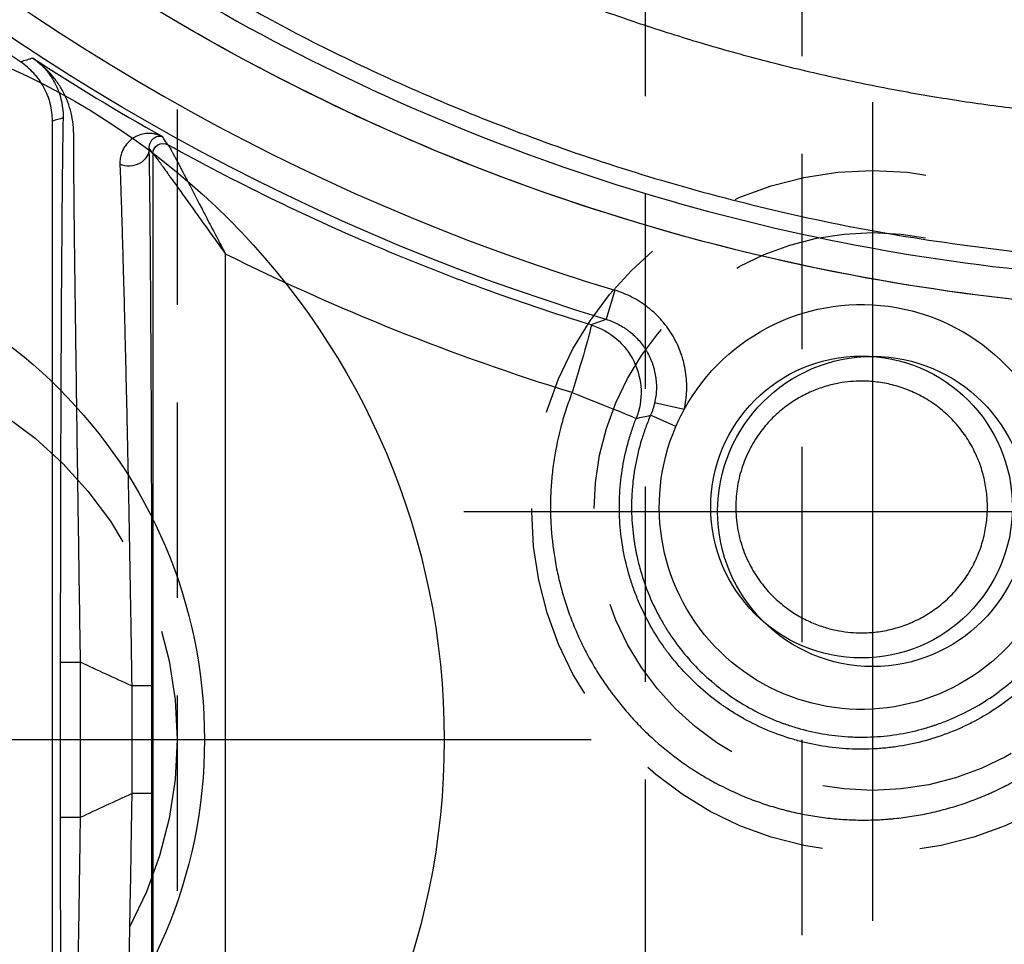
# Model space of a CAD drawing. Extents: x 2651 to 7771, y -1163 to 1075.
# Tile 352 of 490: x 5248 to 5260, y 285 to 297. Entities that reach past the tile are written whole.
import ezdxf

# ---------------------------------------------------------------- set-up
doc = ezdxf.new("R2010")
doc.units = 0
doc.header["$LTSCALE"] = 10
doc.linetypes.add('CENTER', pattern=[2, 1.25, -0.25, 0.25, -0.25])
doc.linetypes.add('HIDDEN', pattern=[0.375, 0.25, -0.125])
doc.layers.get('0').update_dxf_attribs({"linetype": 'CONTINUOUS'})
doc.layers.get('Defpoints').update_dxf_attribs({"linetype": 'CONTINUOUS'})
for name, color, linetype in [('1', 7, 'CONTINUOUS'), ('15', 7, 'CONTINUOUS'), ('97', 7, 'CONTINUOUS'), ('CEN', 1, 'CENTER'), ('COOL', 150, 'HIDDEN'), ('DIM', 3, 'CONTINUOUS'), ('HIDDEN', 6, 'HIDDEN'), ('LAYER_094', 7, 'CONTINUOUS'), ('PART', 7, 'CONTINUOUS'), ('WARNINGS', 7, 'CONTINUOUS')]:
    doc.layers.add(name, color=color, linetype=linetype)
doc.styles.get("Standard").update_dxf_attribs({"font": 'romans.shx'})
doc.dimstyles.new('MM& INCH5', dxfattribs={"dimtxt": 5, "dimasz": 2.5, "dimexe": 1, "dimexo": 0.5, "dimtad": 0, "dimrnd": 1.38778e-17, "dimzin": 9, "dimdsep": 46, "dimtxsty": 'Standard', "dimblk": 'CLOSED', "dimcen": 0, "dimclrd": 3, "dimclre": 3, "dimclrt": 3, "dimazin": 2, "dimtfac": 0.75, "dimtofl": 0, "dimtmove": 0, "dimatfit": 3, "dimfxl": 0, "dimtolj": 1, "dimarcsym": 0})

# ---------------------------------------------------------------- blocks, each defined once
blk = doc.blocks.new('DFSF')
at = {"layer": '1', "color": 7, "linetype": 'Continuous'}
blk.add_line((1247.177, 511.076), (1247.177, 526.911), dxfattribs=at)
at = {"layer": '1', "color": 252, "linetype": 'Continuous'}
for p, q in [((1248.464, 526.496), (1248.464, 511.492)), ((1249.394, 512.778), (1249.394, 525.21)), ((1254.38, 524.747), (1254.268, 524.375)), ((1255.269, 523.221), (1254.89, 523.307)), ((1255.163, 523.005), (1254.838, 523.146)), ((1247.278, 519.986), (1247.278, 518.002)), ((1247.278, 519.986), (1247.537, 519.986)), ((1247.537, 518.002), (1247.537, 519.986)), ((1248.193, 519.684), (1248.193, 518.304)), ((1248.452, 519.684), (1248.193, 519.684)), ((1248.452, 518.304), (1248.452, 519.684)), ((1248.452, 518.304), (1248.193, 518.304)), ((1247.278, 518.002), (1247.537, 518.002))]:
    blk.add_line(p, q, dxfattribs=at)
at = {"layer": '1', "color": 7, "linetype": 'Continuous'}
blk.add_circle((1257.54, 521.973), 1.932, dxfattribs=at)
at = {"layer": '1', "color": 252, "linetype": 'Continuous'}
for radius, start, end in [(27.914, 201.8464, 253.2169), (26.615, 239.4794, 263.8121), (28.371, 236.8489, 240.7711)]:
    blk.add_arc((1262.44, 551.472), radius, start, end, dxfattribs=at)
at = {"layer": '1', "color": 252, "linetype": 'Continuous', "extrusion": (0, 0, -1)}
for centre, radius, start, end in [((-1262.44, 551.472), 28.303, 286.7831, 338.1536), ((-1262.44, 551.472), 27.004, 276.1879, 300.5206), ((-1262.44, 551.472), 34.835, 294.1416, 295.3291), ((-1262.44, 486.516), 34.835, 64.6709, 65.8584)]:
    blk.add_arc(centre, radius, start, end, dxfattribs=at)
at = {"layer": '1', "color": 7, "linetype": 'Continuous', "extrusion": (0, 0, -1)}
for centre, radius, start, end in [((-1262.44, 551.472), 28.499, 303.3599, 336.8536), ((-1257.54, 521.973), 2.591, 28.783, 171.0316), ((-1257.54, 521.973), 2.591, 23.4621, 28.783), ((-1257.54, 521.973), 2.591, 176.2471, 23.4621)]:
    blk.add_arc(centre, radius, start, end, dxfattribs=at)
at = {"layer": '1', "color": 110, "linetype": 'Continuous', "extrusion": (0, 0, -1)}
blk.add_arc((-1262.44, 551.472), 27.004, 276.1879, 305.3704, dxfattribs=at)
at = {"layer": '1', "color": 252, "linetype": 'Continuous', "extrusion": (0, 0, -1)}
for centre, major_axis, ratio, start_param, end_param in [((1226.737, 551.487), (45.764, -0.01), 0.600117, 1.104326, 1.107656), ((1248.593, 526.496), (-0.107, -0.073), 0.99988, 0.597706, 2.674603), ((1248.594, 526.495), (-0.076, -0.105), 0.998393, 0.942086, 3.018091), ((1248.158, 526.565), (0.259, 0.004), 0.884561, 0.01871, 2.055694), ((1348.82, 551.09), (108.524, -0.556), 0.603313, 2.748044, 2.749179), ((1262.458, 551.472), (29.332, 0), 1, 1.869288, 2.032389), ((1253.809, 523.437), (-0.267, -0.867), 0.02502, 3.148576, 4.704691), ((1253.809, 523.437), (-0.308, 0.853), 0.999933, 0.64524, 2.290912), ((1253.809, 523.437), (-0.844, 0.331), 0.009559, 1.595169, 3.132866)]:
    blk.add_ellipse(centre, major_axis=major_axis, ratio=ratio, start_param=start_param, end_param=end_param, dxfattribs=at)
at = {"layer": '1', "color": 252, "linetype": 'Continuous'}
blk.add_rational_spline([(1259.838, 527.033), (1256.569, 527.388), (1253.435, 528.384), (1250.561, 529.98)], [1, 0.986804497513, 0.986804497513, 1], degree=3, dxfattribs=at)
for points, knots in [([(1249.15, 528.67), (1249.488, 528.478), (1250.182, 528.085), (1251.284, 527.542), (1252.466, 527.024), (1253.731, 526.543), (1255.08, 526.11), (1256.512, 525.738), (1258.023, 525.429), (1259.064, 525.297), (1259.595, 525.23)], [0, 0, 0, 0, 0.105146, 0.215965, 0.332456, 0.454619, 0.582455, 0.715964, 0.855145, 1, 1, 1, 1]), ([(1247.313, 526.952), (1247.312, 526.912), (1247.311, 526.849), (1247.31, 526.783), (1247.309, 526.738), (1247.309, 526.715), (1247.307, 526.598), (1247.306, 526.499), (1247.304, 526.291), (1247.302, 526.182), (1247.3, 525.953), (1247.298, 525.715), (1247.296, 525.457), (1247.295, 525.29), (1247.294, 525.24), (1247.294, 525.189), (1247.294, 525.154), (1247.293, 525.137), (1247.293, 525.051), (1247.292, 524.981), (1247.291, 524.769), (1247.29, 524.625), (1247.288, 524.331), (1247.287, 524.032), (1247.285, 523.565), (1247.283, 523.243), (1247.283, 522.998), (1247.282, 522.894), (1247.282, 522.79), (1247.282, 522.748), (1247.282, 522.727), (1247.282, 522.664), (1247.281, 522.454), (1247.28, 522.074), (1247.279, 521.56), (1247.278, 521.041), (1247.278, 520.517), (1247.278, 520.163), (1247.278, 519.986)], [0, 0, 0, 0, 0.03125, 0.046875, 0.046875, 0.0625, 0.0625, 0.125, 0.125, 0.1875, 0.1875, 0.25, 0.3125, 0.3125, 0.328125, 0.335937, 0.335937, 0.34375, 0.34375, 0.375, 0.375, 0.4375, 0.4375, 0.5, 0.5625, 0.625, 0.625, 0.65625, 0.664062, 0.664062, 0.671875, 0.671875, 0.6875, 0.75, 0.8125, 0.875, 0.9375, 1, 1, 1, 1]), ([(1248.452, 519.684), (1248.452, 519.858), (1248.452, 520.033), (1248.451, 520.294), (1248.451, 520.403), (1248.451, 520.511), (1248.451, 520.555), (1248.451, 520.576), (1248.451, 520.641), (1248.451, 520.858), (1248.45, 521.243), (1248.449, 521.749), (1248.448, 522.245), (1248.447, 522.57), (1248.446, 522.812), (1248.446, 522.932), (1248.445, 523.052), (1248.445, 523.111), (1248.445, 523.131), (1248.445, 523.17), (1248.444, 523.348), (1248.443, 523.675), (1248.44, 524.119), (1248.438, 524.402), (1248.437, 524.679), (1248.436, 524.815), (1248.434, 524.979), (1248.434, 525.012), (1248.434, 525.077), (1248.433, 525.11), (1248.433, 525.206), (1248.432, 525.268), (1248.431, 525.453), (1248.428, 525.689), (1248.426, 525.906), (1248.424, 526.112), (1248.422, 526.21), (1248.42, 526.396), (1248.418, 526.483), (1248.417, 526.565)], [0, 0, 0, 0, 0.0625, 0.0625, 0.09375, 0.101562, 0.101562, 0.109375, 0.109375, 0.125, 0.1875, 0.25, 0.3125, 0.375, 0.375, 0.40625, 0.421875, 0.421875, 0.429688, 0.429688, 0.4375, 0.5, 0.5625, 0.625, 0.625, 0.6875, 0.6875, 0.703125, 0.703125, 0.71875, 0.71875, 0.75, 0.75, 0.8125, 0.875, 0.875, 0.9375, 0.9375, 1, 1, 1, 1]), ([(1255.269, 523.221), (1255.278, 523.26), (1255.285, 523.3), (1255.293, 523.36), (1255.295, 523.38), (1255.298, 523.411), (1255.298, 523.421), (1255.299, 523.441), (1255.302, 523.492), (1255.301, 523.583), (1255.288, 523.704), (1255.272, 523.783), (1255.26, 523.832), (1255.257, 523.842), (1255.251, 523.862), (1255.243, 523.891), (1255.221, 523.959), (1255.183, 524.052), (1255.145, 524.124), (1255.115, 524.176), (1255.099, 524.202), (1255.082, 524.228), (1255.071, 524.245), (1255.065, 524.253), (1255.035, 524.294), (1254.985, 524.358), (1254.901, 524.445), (1254.84, 524.498), (1254.8, 524.53), (1254.792, 524.536), (1254.776, 524.548), (1254.768, 524.554), (1254.743, 524.572), (1254.692, 524.607), (1254.605, 524.657), (1254.495, 524.708), (1254.419, 524.735), (1254.38, 524.747)], [0, 0, 0, 0, 0.0625, 0.0625, 0.09375, 0.09375, 0.109375, 0.109375, 0.125, 0.1875, 0.25, 0.3125, 0.3125, 0.328125, 0.328125, 0.34375, 0.375, 0.4375, 0.5, 0.5, 0.53125, 0.546875, 0.546875, 0.5625, 0.5625, 0.625, 0.6875, 0.75, 0.75, 0.765625, 0.765625, 0.78125, 0.78125, 0.8125, 0.875, 0.9375, 1, 1, 1, 1]), ([(1253.832, 523.437), (1253.805, 523.367), (1253.755, 523.228), (1253.712, 523.086), (1253.655, 522.873), (1253.625, 522.729), (1253.591, 522.511), (1253.573, 522.365), (1253.562, 522.217), (1253.558, 522.124), (1253.558, 522.105), (1253.557, 522.068), (1253.555, 522.012), (1253.555, 521.883), (1253.56, 521.772), (1253.575, 521.552), (1253.593, 521.406), (1253.632, 521.189), (1253.663, 521.044), (1253.701, 520.901), (1253.727, 520.812), (1253.733, 520.794), (1253.744, 520.759), (1253.761, 520.706), (1253.803, 520.583), (1253.87, 520.411), (1253.962, 520.21), (1254.064, 520.015), (1254.177, 519.825), (1254.26, 519.702), (1254.314, 519.627), (1254.325, 519.612), (1254.347, 519.582), (1254.358, 519.567), (1254.392, 519.522), (1254.461, 519.435), (1254.58, 519.294), (1254.732, 519.134), (1254.946, 518.932), (1255.119, 518.794), (1255.255, 518.697), (1255.27, 518.686), (1255.301, 518.665), (1255.316, 518.655), (1255.362, 518.624), (1255.456, 518.563), (1255.551, 518.506), (1255.744, 518.399), (1255.877, 518.335), (1256.08, 518.249), (1256.217, 518.196), (1256.358, 518.15), (1256.464, 518.119), (1256.5, 518.109), (1256.554, 518.095), (1256.572, 518.09), (1256.608, 518.081), (1256.699, 518.059), (1256.861, 518.025), (1257.08, 517.993), (1257.299, 517.972), (1257.52, 517.964), (1257.667, 517.966), (1257.778, 517.971), (1257.816, 517.973), (1257.871, 517.977), (1257.89, 517.979), (1257.927, 517.982), (1258.019, 517.991), (1258.185, 518.012), (1258.402, 518.052), (1258.544, 518.087), (1258.757, 518.145), (1258.897, 518.191), (1259.069, 518.259), (1259.103, 518.273), (1259.155, 518.295), (1259.172, 518.302), (1259.206, 518.318), (1259.291, 518.356), (1259.44, 518.43), (1259.632, 518.538), (1259.756, 518.618), (1259.878, 518.7), (1259.997, 518.786), (1260.112, 518.879), (1260.196, 518.951), (1260.238, 518.988), (1260.279, 519.026), (1260.306, 519.051), (1260.32, 519.064), (1260.387, 519.128), (1260.543, 519.286), (1260.685, 519.455), (1260.817, 519.632), (1260.902, 519.752), (1260.98, 519.877), (1261.036, 519.973), (1261.064, 520.021), (1261.09, 520.07), (1261.108, 520.103), (1261.117, 520.119), (1261.159, 520.202), (1261.191, 520.269), (1261.252, 520.404), (1261.308, 520.54), (1261.381, 520.748), (1261.443, 520.96), (1261.476, 521.104), (1261.506, 521.248), (1261.519, 521.321), (1261.532, 521.414), (1261.535, 521.432), (1261.539, 521.469), (1261.546, 521.524), (1261.56, 521.654), (1261.571, 521.839), (1261.572, 521.988), (1261.57, 522.063)], [0, 0, 0, 0, 0.015625, 0.03125, 0.03125, 0.0625, 0.0625, 0.078125, 0.09375, 0.09375, 0.097656, 0.097656, 0.101563, 0.109375, 0.125, 0.125, 0.15625, 0.15625, 0.171875, 0.1875, 0.1875, 0.191406, 0.191406, 0.195313, 0.203125, 0.21875, 0.234375, 0.25, 0.265625, 0.28125, 0.28125, 0.285156, 0.285156, 0.289063, 0.289063, 0.296875, 0.3125, 0.328125, 0.34375, 0.375, 0.375, 0.378906, 0.378906, 0.382813, 0.382813, 0.390625, 0.40625, 0.40625, 0.4375, 0.4375, 0.453125, 0.46875, 0.46875, 0.476563, 0.476563, 0.480469, 0.480469, 0.484375, 0.5, 0.515625, 0.53125, 0.546875, 0.5625, 0.5625, 0.570313, 0.570313, 0.574219, 0.574219, 0.578125, 0.59375, 0.609375, 0.625, 0.625, 0.65625, 0.65625, 0.664062, 0.664062, 0.667969, 0.667969, 0.671875, 0.6875, 0.703125, 0.71875, 0.71875, 0.734375, 0.75, 0.75, 0.757812, 0.761719, 0.761719, 0.765625, 0.765625, 0.78125, 0.8125, 0.8125, 0.828125, 0.84375, 0.84375, 0.851562, 0.855469, 0.855469, 0.859375, 0.859375, 0.875, 0.875, 0.890625, 0.90625, 0.921875, 0.9375, 0.9375, 0.953125, 0.953125, 0.957031, 0.957031, 0.960938, 0.96875, 0.984375, 1, 1, 1, 1]), ([(1248.417, 511.423), (1248.418, 511.464), (1248.419, 511.527), (1248.42, 511.595), (1248.42, 511.629), (1248.42, 511.64), (1248.421, 511.663), (1248.422, 511.768), (1248.424, 511.879), (1248.426, 512.087), (1248.428, 512.305), (1248.432, 512.659), (1248.434, 512.914), (1248.435, 513.079), (1248.435, 513.129), (1248.436, 513.18), (1248.436, 513.214), (1248.436, 513.231), (1248.437, 513.316), (1248.437, 513.385), (1248.439, 513.593), (1248.439, 513.736), (1248.441, 514.025), (1248.443, 514.321), (1248.445, 514.78), (1248.446, 515.097), (1248.447, 515.339), (1248.447, 515.441), (1248.447, 515.543), (1248.448, 515.585), (1248.448, 515.605), (1248.448, 515.667), (1248.448, 515.874), (1248.449, 516.249), (1248.45, 516.754), (1248.451, 517.265), (1248.451, 517.781), (1248.452, 518.129), (1248.452, 518.304)], [0, 0, 0, 0, 0.03125, 0.046875, 0.046875, 0.054688, 0.054688, 0.0625, 0.125, 0.125, 0.1875, 0.25, 0.3125, 0.3125, 0.328125, 0.335938, 0.335938, 0.34375, 0.34375, 0.375, 0.375, 0.4375, 0.4375, 0.5, 0.5625, 0.625, 0.625, 0.65625, 0.664062, 0.664062, 0.671875, 0.671875, 0.6875, 0.75, 0.8125, 0.875, 0.9375, 1, 1, 1, 1]), ([(1247.278, 518.002), (1247.278, 517.825), (1247.278, 517.471), (1247.278, 517.118), (1247.278, 516.92), (1247.278, 516.898), (1247.278, 516.854), (1247.278, 516.788), (1247.279, 516.635), (1247.279, 516.505), (1247.279, 516.246), (1247.28, 515.903), (1247.281, 515.399), (1247.282, 515.069), (1247.283, 514.742), (1247.284, 514.58), (1247.285, 514.4), (1247.285, 514.381), (1247.285, 514.341), (1247.285, 514.281), (1247.286, 514.143), (1247.287, 514.027), (1247.288, 513.796), (1247.289, 513.496), (1247.291, 513.209), (1247.293, 512.928), (1247.294, 512.792), (1247.295, 512.592), (1247.296, 512.526), (1247.297, 512.429), (1247.297, 512.397), (1247.297, 512.333), (1247.299, 512.176), (1247.301, 511.908), (1247.304, 511.691), (1247.306, 511.484), (1247.308, 511.386), (1247.31, 511.202), (1247.311, 511.116), (1247.313, 511.035)], [0, 0, 0, 0, 0.0625, 0.125, 0.125, 0.132812, 0.132812, 0.140625, 0.15625, 0.1875, 0.1875, 0.25, 0.3125, 0.375, 0.375, 0.4375, 0.4375, 0.445312, 0.445312, 0.453125, 0.46875, 0.5, 0.5, 0.5625, 0.625, 0.625, 0.6875, 0.6875, 0.71875, 0.71875, 0.734375, 0.734375, 0.75, 0.8125, 0.875, 0.875, 0.9375, 0.9375, 1, 1, 1, 1])]:
    blk.add_open_spline(points, degree=3, knots=knots, dxfattribs=at)
for points in [[(1246.925, 527.719), (1246.873, 527.702), (1246.821, 527.685), (1246.768, 527.669)], [(1248.656, 526.609), (1248.633, 526.644), (1248.61, 526.678), (1248.586, 526.713)], [(1254.268, 524.375), (1254.203, 524.351), (1254.139, 524.327), (1254.075, 524.303)], [(1254.653, 523.106), (1254.714, 523.12), (1254.775, 523.133), (1254.838, 523.146)]]:
    blk.add_open_spline(points, degree=3, dxfattribs=at)
at = {"layer": '1', "color": 7, "linetype": 'Continuous'}
for points, knots in [([(1247.177, 526.911), (1247.177, 526.949), (1247.172, 527.024), (1247.158, 527.097), (1247.145, 527.151), (1247.139, 527.169), (1247.131, 527.196), (1247.128, 527.205), (1247.122, 527.222), (1247.105, 527.267), (1247.07, 527.343), (1247.031, 527.406), (1247.004, 527.444), (1246.998, 527.452), (1246.987, 527.466), (1246.981, 527.474), (1246.963, 527.496), (1246.951, 527.51), (1246.913, 527.551), (1246.86, 527.603), (1246.8, 527.648), (1246.768, 527.669)], [0, 0, 0, 0, 0.125, 0.25, 0.25, 0.3125, 0.3125, 0.34375, 0.34375, 0.375, 0.5, 0.625, 0.625, 0.65625, 0.65625, 0.6875, 0.6875, 0.75, 0.75, 0.875, 1, 1, 1, 1]), ([(1246.924, 527.72), (1246.927, 527.717), (1246.931, 527.714), (1246.935, 527.712), (1246.939, 527.709), (1246.95, 527.701), (1246.974, 527.683), (1246.994, 527.666), (1247.034, 527.631), (1247.059, 527.607), (1247.088, 527.574), (1247.094, 527.567), (1247.106, 527.554), (1247.122, 527.533), (1247.138, 527.512), (1247.169, 527.468), (1247.207, 527.406), (1247.238, 527.339), (1247.265, 527.269), (1247.277, 527.232), (1247.295, 527.157), (1247.303, 527.118), (1247.312, 527.037), (1247.314, 526.995), (1247.313, 526.952)], [0, 0, 0, 0, 0.007813, 0.007813, 0.015625, 0.03125, 0.0625, 0.125, 0.125, 0.25, 0.25, 0.28125, 0.28125, 0.3125, 0.375, 0.375, 0.5, 0.625, 0.625, 0.75, 0.75, 0.875, 0.875, 1, 1, 1, 1]), ([(1247.449, 526.749), (1247.449, 526.803), (1247.445, 526.855), (1247.43, 526.956), (1247.42, 527.005), (1247.394, 527.099), (1247.378, 527.145), (1247.341, 527.233), (1247.32, 527.276), (1247.274, 527.358), (1247.248, 527.397), (1247.207, 527.453), (1247.186, 527.48), (1247.163, 527.506), (1247.148, 527.524), (1247.14, 527.532), (1247.101, 527.574), (1247.068, 527.606), (1247.016, 527.651), (1246.99, 527.672), (1246.958, 527.696), (1246.941, 527.707), (1246.934, 527.713), (1246.925, 527.719)], [0, 0, 0, 0, 0.125, 0.125, 0.25, 0.25, 0.375, 0.375, 0.5, 0.5, 0.625, 0.625, 0.6875, 0.71875, 0.71875, 0.75, 0.75, 0.875, 0.875, 0.9375, 0.96875, 0.984375, 1, 1, 1, 1]), ([(1248.586, 526.713), (1248.565, 526.723), (1248.544, 526.732), (1248.525, 526.738), (1248.499, 526.745), (1248.486, 526.748), (1248.46, 526.752), (1248.446, 526.754), (1248.405, 526.756), (1248.378, 526.754), (1248.322, 526.744), (1248.294, 526.736), (1248.253, 526.718), (1248.226, 526.705), (1248.2, 526.687), (1248.174, 526.667), (1248.162, 526.656), (1248.138, 526.632), (1248.127, 526.619), (1248.11, 526.597), (1248.105, 526.589), (1248.095, 526.573), (1248.09, 526.565), (1248.076, 526.539), (1248.068, 526.521), (1248.054, 526.481), (1248.049, 526.459), (1248.043, 526.424), (1248.042, 526.412), (1248.04, 526.387), (1248.04, 526.374), (1248.041, 526.36)], [0, 0, 0, 0, 0.0625, 0.125, 0.125, 0.1875, 0.1875, 0.25, 0.25, 0.375, 0.375, 0.5, 0.5, 0.5625, 0.625, 0.625, 0.6875, 0.6875, 0.75, 0.75, 0.78125, 0.78125, 0.8125, 0.8125, 0.875, 0.875, 0.9375, 0.9375, 0.96875, 0.96875, 1, 1, 1, 1]), ([(1247.537, 519.986), (1247.534, 520.158), (1247.529, 520.5), (1247.521, 521.007), (1247.514, 521.51), (1247.506, 522.007), (1247.502, 522.335), (1247.499, 522.539), (1247.498, 522.579), (1247.497, 522.64), (1247.497, 522.661), (1247.496, 522.701), (1247.495, 522.802), (1247.494, 522.902), (1247.49, 523.14), (1247.486, 523.453), (1247.48, 523.905), (1247.476, 524.196), (1247.472, 524.482), (1247.47, 524.622), (1247.468, 524.827), (1247.467, 524.895), (1247.465, 524.996), (1247.465, 525.029), (1247.464, 525.095), (1247.462, 525.259), (1247.459, 525.542), (1247.456, 525.774), (1247.454, 525.997), (1247.453, 526.104), (1247.452, 526.307), (1247.451, 526.403), (1247.45, 526.517), (1247.45, 526.54), (1247.45, 526.584), (1247.449, 526.649), (1247.449, 526.71), (1247.449, 526.749)], [0, 0, 0, 0, 0.0625, 0.125, 0.1875, 0.25, 0.3125, 0.3125, 0.328125, 0.328125, 0.335937, 0.335937, 0.34375, 0.375, 0.375, 0.4375, 0.5, 0.5625, 0.5625, 0.625, 0.625, 0.65625, 0.65625, 0.671875, 0.671875, 0.6875, 0.75, 0.8125, 0.8125, 0.875, 0.875, 0.9375, 0.9375, 0.953125, 0.953125, 0.96875, 1, 1, 1, 1]), ([(1248.417, 526.565), (1248.417, 526.57), (1248.417, 526.58), (1248.418, 526.589), (1248.42, 526.602), (1248.421, 526.61), (1248.426, 526.625), (1248.428, 526.632), (1248.434, 526.645), (1248.437, 526.651), (1248.448, 526.667), (1248.455, 526.676), (1248.472, 526.692), (1248.48, 526.698), (1248.497, 526.708), (1248.506, 526.712), (1248.523, 526.718), (1248.531, 526.72), (1248.544, 526.721), (1248.548, 526.721), (1248.556, 526.72), (1248.56, 526.72), (1248.568, 526.719), (1248.572, 526.718), (1248.577, 526.716), (1248.581, 526.715), (1248.586, 526.713)], [0, 0, 0, 0, 0.03125, 0.0625, 0.0625, 0.125, 0.125, 0.1875, 0.1875, 0.25, 0.25, 0.375, 0.375, 0.5, 0.5, 0.625, 0.625, 0.75, 0.75, 0.8125, 0.8125, 0.875, 0.875, 0.9375, 0.9375, 1, 1, 1, 1]), ([(1254.075, 524.303), (1253.605, 524.448), (1253.139, 524.605), (1252.561, 524.816), (1252.446, 524.859), (1252.216, 524.947), (1251.872, 525.08), (1251.531, 525.22), (1250.853, 525.508), (1249.959, 525.916), (1249.088, 526.37), (1248.657, 526.609)], [0, 0, 0, 0, 0.25, 0.25, 0.3125, 0.3125, 0.375, 0.5, 0.5, 0.75, 1, 1, 1, 1]), ([(1248.657, 526.608), (1248.66, 526.605), (1248.663, 526.601), (1248.665, 526.597), (1248.67, 526.59), (1248.672, 526.586), (1248.675, 526.581), (1248.677, 526.577), (1248.683, 526.568), (1248.691, 526.552), (1248.706, 526.525), (1248.718, 526.504), (1248.725, 526.491), (1248.727, 526.487), (1248.73, 526.481), (1248.734, 526.473), (1248.745, 526.452), (1248.755, 526.433), (1248.776, 526.394), (1248.79, 526.367), (1248.813, 526.324), (1248.821, 526.309), (1248.832, 526.287), (1248.836, 526.279), (1248.844, 526.264), (1248.864, 526.226), (1248.885, 526.186), (1248.918, 526.122), (1248.935, 526.09), (1248.969, 526.024), (1248.987, 525.99), (1249.022, 525.922), (1249.04, 525.888), (1249.067, 525.835), (1249.077, 525.818), (1249.095, 525.783), (1249.122, 525.73), (1249.168, 525.641), (1249.224, 525.535), (1249.281, 525.427), (1249.318, 525.355), (1249.347, 525.3), (1249.356, 525.282), (1249.375, 525.246), (1249.385, 525.228), (1249.394, 525.21)], [0, 0, 0, 0, 0.03125, 0.0625, 0.0625, 0.078125, 0.078125, 0.09375, 0.09375, 0.125, 0.15625, 0.1875, 0.1875, 0.195313, 0.195313, 0.203125, 0.21875, 0.25, 0.25, 0.3125, 0.3125, 0.34375, 0.34375, 0.359375, 0.359375, 0.375, 0.4375, 0.4375, 0.5, 0.5, 0.5625, 0.5625, 0.625, 0.625, 0.65625, 0.65625, 0.6875, 0.75, 0.8125, 0.875, 0.9375, 0.9375, 0.96875, 0.96875, 1, 1, 1, 1]), ([(1248.465, 526.495), (1248.469, 526.492), (1248.472, 526.488), (1248.475, 526.485), (1248.48, 526.478), (1248.483, 526.475), (1248.486, 526.47), (1248.489, 526.466), (1248.496, 526.457), (1248.507, 526.443), (1248.526, 526.418), (1248.54, 526.399), (1248.549, 526.386), (1248.552, 526.383), (1248.555, 526.378), (1248.561, 526.37), (1248.575, 526.351), (1248.587, 526.334), (1248.613, 526.298), (1248.631, 526.273), (1248.66, 526.233), (1248.67, 526.219), (1248.684, 526.199), (1248.689, 526.192), (1248.699, 526.178), (1248.725, 526.143), (1248.751, 526.106), (1248.793, 526.048), (1248.814, 526.018), (1248.858, 525.957), (1248.88, 525.926), (1248.924, 525.864), (1248.947, 525.832), (1248.981, 525.784), (1248.993, 525.768), (1249.016, 525.735), (1249.051, 525.687), (1249.109, 525.606), (1249.18, 525.508), (1249.227, 525.442), (1249.275, 525.376), (1249.298, 525.343), (1249.346, 525.276), (1249.37, 525.243), (1249.394, 525.21)], [0, 0, 0, 0, 0.03125, 0.0625, 0.0625, 0.078125, 0.078125, 0.09375, 0.09375, 0.125, 0.15625, 0.1875, 0.1875, 0.195313, 0.195313, 0.203125, 0.21875, 0.25, 0.25, 0.3125, 0.3125, 0.34375, 0.34375, 0.359375, 0.359375, 0.375, 0.4375, 0.4375, 0.5, 0.5, 0.5625, 0.5625, 0.625, 0.625, 0.65625, 0.65625, 0.6875, 0.75, 0.8125, 0.875, 0.875, 0.9375, 0.9375, 1, 1, 1, 1]), ([(1248.041, 526.36), (1248.044, 526.28), (1248.047, 526.195), (1248.053, 526.014), (1248.056, 525.918), (1248.063, 525.717), (1248.069, 525.506), (1248.076, 525.276), (1248.081, 525.096), (1248.083, 525.035), (1248.085, 524.942), (1248.086, 524.91), (1248.088, 524.847), (1248.092, 524.688), (1248.097, 524.523), (1248.103, 524.255), (1248.11, 523.979), (1248.12, 523.549), (1248.127, 523.25), (1248.131, 523.078), (1248.131, 523.059), (1248.132, 523.021), (1248.132, 523.002), (1248.134, 522.944), (1248.136, 522.828), (1248.139, 522.712), (1248.143, 522.478), (1248.15, 522.163), (1248.159, 521.682), (1248.168, 521.193), (1248.174, 520.862), (1248.177, 520.653), (1248.178, 520.611), (1248.179, 520.548), (1248.179, 520.527), (1248.18, 520.485), (1248.182, 520.38), (1248.184, 520.232), (1248.186, 520.106), (1248.187, 520.021), (1248.188, 519.979), (1248.19, 519.853), (1248.191, 519.768), (1248.193, 519.684)], [0, 0, 0, 0, 0.0625, 0.0625, 0.125, 0.125, 0.1875, 0.25, 0.25, 0.28125, 0.28125, 0.296875, 0.296875, 0.3125, 0.375, 0.375, 0.4375, 0.5, 0.5625, 0.5625, 0.570312, 0.570312, 0.578125, 0.578125, 0.59375, 0.625, 0.625, 0.6875, 0.75, 0.8125, 0.875, 0.875, 0.890625, 0.890625, 0.898438, 0.898438, 0.90625, 0.9375, 0.953125, 0.953125, 0.96875, 0.96875, 1, 1, 1, 1]), ([(1254.268, 524.375), (1254.295, 524.367), (1254.348, 524.348), (1254.425, 524.312), (1254.474, 524.284), (1254.51, 524.261), (1254.522, 524.253), (1254.539, 524.24), (1254.545, 524.236), (1254.556, 524.227), (1254.585, 524.206), (1254.633, 524.164), (1254.691, 524.103), (1254.726, 524.058), (1254.747, 524.029), (1254.751, 524.023), (1254.759, 524.011), (1254.771, 523.994), (1254.797, 523.951), (1254.83, 523.889), (1254.851, 523.836), (1254.865, 523.796), (1254.872, 523.776), (1254.878, 523.755), (1254.882, 523.742), (1254.883, 523.735), (1254.892, 523.7), (1254.903, 523.645), (1254.912, 523.56), (1254.913, 523.504), (1254.912, 523.468), (1254.911, 523.461), (1254.911, 523.447), (1254.91, 523.44), (1254.908, 523.418), (1254.904, 523.376), (1254.896, 523.334), (1254.89, 523.307)], [0, 0, 0, 0, 0.0625, 0.125, 0.1875, 0.1875, 0.21875, 0.21875, 0.234375, 0.234375, 0.25, 0.3125, 0.375, 0.4375, 0.4375, 0.453125, 0.453125, 0.46875, 0.5, 0.5625, 0.625, 0.625, 0.65625, 0.671875, 0.671875, 0.6875, 0.6875, 0.75, 0.8125, 0.875, 0.875, 0.890625, 0.890625, 0.90625, 0.90625, 0.9375, 1, 1, 1, 1]), ([(1260.64, 522.042), (1260.642, 521.927), (1260.639, 521.812), (1260.626, 521.669), (1260.621, 521.626), (1260.616, 521.583), (1260.612, 521.555), (1260.61, 521.54), (1260.6, 521.469), (1260.59, 521.413), (1260.556, 521.244), (1260.498, 521.024), (1260.417, 520.811), (1260.347, 520.655), (1260.322, 520.603), (1260.289, 520.539), (1260.282, 520.526), (1260.269, 520.501), (1260.248, 520.463), (1260.227, 520.426), (1260.154, 520.302), (1260.091, 520.208), (1259.955, 520.025), (1259.882, 519.938), (1259.765, 519.813), (1259.725, 519.772), (1259.673, 519.722), (1259.662, 519.713), (1259.641, 519.693), (1259.609, 519.664), (1259.577, 519.635), (1259.468, 519.542), (1259.378, 519.473), (1259.19, 519.345), (1259.092, 519.287), (1258.941, 519.206), (1258.89, 519.181), (1258.824, 519.151), (1258.811, 519.145), (1258.785, 519.133), (1258.772, 519.128), (1258.732, 519.111), (1258.599, 519.056), (1258.464, 519.011), (1258.245, 518.951), (1258.134, 518.928), (1257.965, 518.901), (1257.908, 518.894), (1257.836, 518.886), (1257.822, 518.885), (1257.793, 518.883), (1257.779, 518.881), (1257.736, 518.878), (1257.707, 518.877), (1257.564, 518.87), (1257.336, 518.873), (1257.11, 518.9), (1256.942, 518.93), (1256.886, 518.941), (1256.802, 518.961), (1256.774, 518.968), (1256.719, 518.983), (1256.691, 518.991), (1256.553, 519.031), (1256.446, 519.069), (1256.236, 519.157), (1256.134, 519.207), (1255.984, 519.29), (1255.935, 519.319), (1255.862, 519.365), (1255.838, 519.381), (1255.802, 519.405), (1255.79, 519.413), (1255.767, 519.429), (1255.661, 519.503), (1255.56, 519.583), (1255.391, 519.735), (1255.31, 519.815), (1255.196, 519.942), (1255.159, 519.986), (1255.105, 520.053), (1255.087, 520.075), (1255.061, 520.11), (1255.052, 520.121), (1255.035, 520.144), (1254.959, 520.249), (1254.89, 520.358), (1254.779, 520.556), (1254.729, 520.658), (1254.662, 520.815), (1254.641, 520.869), (1254.612, 520.949), (1254.598, 520.99), (1254.585, 521.031), (1254.576, 521.059), (1254.572, 521.073), (1254.535, 521.197), (1254.509, 521.308), (1254.468, 521.532), (1254.454, 521.645), (1254.442, 521.815), (1254.44, 521.872), (1254.438, 521.958), (1254.438, 522.001), (1254.439, 522.044), (1254.44, 522.073), (1254.441, 522.087), (1254.446, 522.217), (1254.457, 522.331), (1254.492, 522.556), (1254.515, 522.668), (1254.56, 522.834), (1254.576, 522.889), (1254.599, 522.957), (1254.603, 522.971), (1254.613, 522.998), (1254.617, 523.011), (1254.632, 523.052), (1254.642, 523.079), (1254.653, 523.106)], [0, 0, 0, 0, 0.03125, 0.03125, 0.039062, 0.042969, 0.042969, 0.046875, 0.046875, 0.0625, 0.0625, 0.09375, 0.125, 0.125, 0.140625, 0.140625, 0.144531, 0.144531, 0.148437, 0.15625, 0.15625, 0.1875, 0.1875, 0.21875, 0.21875, 0.234375, 0.234375, 0.238281, 0.238281, 0.242187, 0.25, 0.25, 0.28125, 0.28125, 0.3125, 0.3125, 0.328125, 0.328125, 0.332031, 0.332031, 0.335937, 0.335937, 0.34375, 0.375, 0.375, 0.40625, 0.40625, 0.421875, 0.421875, 0.425781, 0.425781, 0.429687, 0.429687, 0.4375, 0.4375, 0.46875, 0.5, 0.5, 0.515625, 0.515625, 0.523437, 0.523437, 0.53125, 0.53125, 0.5625, 0.5625, 0.59375, 0.59375, 0.609375, 0.609375, 0.617187, 0.617187, 0.621094, 0.621094, 0.625, 0.65625, 0.65625, 0.6875, 0.6875, 0.703125, 0.703125, 0.710937, 0.710937, 0.714844, 0.714844, 0.71875, 0.75, 0.75, 0.78125, 0.78125, 0.796875, 0.796875, 0.804687, 0.808594, 0.808594, 0.8125, 0.8125, 0.84375, 0.84375, 0.875, 0.875, 0.890625, 0.890625, 0.898437, 0.902344, 0.902344, 0.90625, 0.90625, 0.9375, 0.9375, 0.96875, 0.96875, 0.984375, 0.984375, 0.988281, 0.988281, 0.992188, 0.992188, 1, 1, 1, 1]), ([(1254.838, 523.146), (1254.815, 523.095), (1254.774, 522.991), (1254.739, 522.886), (1254.69, 522.727), (1254.664, 522.62), (1254.633, 522.456), (1254.625, 522.401), (1254.616, 522.332), (1254.614, 522.318), (1254.611, 522.29), (1254.61, 522.276), (1254.606, 522.234), (1254.603, 522.207), (1254.594, 522.067), (1254.592, 521.957), (1254.602, 521.735), (1254.613, 521.625), (1254.634, 521.488), (1254.641, 521.447), (1254.649, 521.405), (1254.655, 521.378), (1254.669, 521.309), (1254.686, 521.242), (1254.73, 521.081), (1254.766, 520.977), (1254.848, 520.772), (1254.895, 520.671), (1254.961, 520.549), (1254.981, 520.513), (1255.003, 520.477), (1255.017, 520.453), (1255.024, 520.441), (1255.061, 520.381), (1255.091, 520.334), (1255.187, 520.198), (1255.323, 520.024), (1255.478, 519.866), (1255.581, 519.773), (1255.613, 519.745), (1255.645, 519.718), (1255.666, 519.7), (1255.677, 519.691), (1255.731, 519.647), (1255.776, 519.613), (1255.911, 519.516), (1256.004, 519.457), (1256.197, 519.349), (1256.296, 519.3), (1256.424, 519.246), (1256.463, 519.231), (1256.515, 519.211), (1256.542, 519.201), (1256.608, 519.178), (1256.661, 519.161), (1256.82, 519.114), (1256.928, 519.089), (1257.146, 519.051), (1257.256, 519.039), (1257.394, 519.031), (1257.436, 519.029), (1257.478, 519.028), (1257.506, 519.027), (1257.52, 519.027), (1257.59, 519.027), (1257.646, 519.028), (1257.812, 519.037), (1257.922, 519.05), (1258.139, 519.086), (1258.247, 519.111), (1258.381, 519.149), (1258.421, 519.161), (1258.461, 519.174), (1258.487, 519.183), (1258.501, 519.188), (1258.567, 519.211), (1258.619, 519.231), (1258.772, 519.295), (1258.971, 519.391), (1259.159, 519.509), (1259.272, 519.589), (1259.295, 519.606), (1259.339, 519.64), (1259.361, 519.657), (1259.427, 519.709), (1259.469, 519.745), (1259.593, 519.856), (1259.671, 519.935), (1259.817, 520.1), (1259.886, 520.187), (1259.966, 520.301), (1259.982, 520.324), (1260.005, 520.359), (1260.013, 520.37), (1260.028, 520.394), (1260.065, 520.453), (1260.156, 520.609), (1260.227, 520.759), (1260.311, 520.964), (1260.347, 521.068), (1260.384, 521.202), (1260.391, 521.229), (1260.402, 521.27), (1260.405, 521.283), (1260.411, 521.311), (1260.427, 521.379), (1260.44, 521.447), (1260.467, 521.612), (1260.478, 521.722), (1260.486, 521.888), (1260.488, 521.999), (1260.484, 522.11), (1260.481, 522.166)], [0, 0, 0, 0, 0.015625, 0.03125, 0.03125, 0.0625, 0.0625, 0.078125, 0.078125, 0.082031, 0.082031, 0.085937, 0.085937, 0.09375, 0.09375, 0.125, 0.125, 0.15625, 0.15625, 0.164062, 0.167969, 0.167969, 0.171875, 0.1875, 0.1875, 0.21875, 0.21875, 0.25, 0.25, 0.257812, 0.261719, 0.261719, 0.265625, 0.265625, 0.28125, 0.28125, 0.3125, 0.34375, 0.34375, 0.351563, 0.355469, 0.355469, 0.359375, 0.359375, 0.375, 0.375, 0.40625, 0.40625, 0.4375, 0.4375, 0.445312, 0.449219, 0.453125, 0.453125, 0.46875, 0.46875, 0.5, 0.5, 0.53125, 0.53125, 0.539062, 0.542969, 0.542969, 0.546875, 0.546875, 0.5625, 0.5625, 0.59375, 0.59375, 0.625, 0.625, 0.632812, 0.636719, 0.636719, 0.640625, 0.640625, 0.65625, 0.65625, 0.6875, 0.71875, 0.71875, 0.726562, 0.726562, 0.734375, 0.734375, 0.75, 0.75, 0.78125, 0.78125, 0.8125, 0.8125, 0.820312, 0.820312, 0.824219, 0.824219, 0.828125, 0.84375, 0.875, 0.875, 0.90625, 0.90625, 0.914062, 0.914062, 0.917969, 0.917969, 0.921875, 0.9375, 0.9375, 0.96875, 0.96875, 0.984375, 1, 1, 1, 1]), ([(1248.193, 518.304), (1248.19, 518.135), (1248.185, 517.798), (1248.177, 517.299), (1248.168, 516.804), (1248.159, 516.315), (1248.153, 515.993), (1248.149, 515.792), (1248.148, 515.752), (1248.147, 515.692), (1248.147, 515.672), (1248.146, 515.632), (1248.144, 515.533), (1248.142, 515.434), (1248.137, 515.2), (1248.131, 514.893), (1248.121, 514.447), (1248.114, 514.161), (1248.107, 513.879), (1248.104, 513.741), (1248.098, 513.538), (1248.097, 513.471), (1248.094, 513.372), (1248.093, 513.339), (1248.091, 513.274), (1248.087, 513.112), (1248.079, 512.833), (1248.073, 512.603), (1248.066, 512.382), (1248.063, 512.276), (1248.056, 512.073), (1248.053, 511.977), (1248.05, 511.874), (1248.049, 511.862), (1248.048, 511.84), (1248.048, 511.829), (1248.047, 511.795), (1248.044, 511.73), (1248.042, 511.668), (1248.041, 511.628)], [0, 0, 0, 0, 0.0625, 0.125, 0.1875, 0.25, 0.3125, 0.3125, 0.328125, 0.328125, 0.335938, 0.335938, 0.34375, 0.375, 0.375, 0.4375, 0.5, 0.5625, 0.5625, 0.625, 0.625, 0.65625, 0.65625, 0.671875, 0.671875, 0.6875, 0.75, 0.8125, 0.8125, 0.875, 0.875, 0.9375, 0.9375, 0.945312, 0.945312, 0.953125, 0.953125, 0.96875, 1, 1, 1, 1]), ([(1247.449, 511.238), (1247.449, 511.317), (1247.45, 511.401), (1247.451, 511.581), (1247.451, 511.677), (1247.453, 511.878), (1247.455, 512.09), (1247.458, 512.323), (1247.459, 512.474), (1247.46, 512.52), (1247.46, 512.567), (1247.461, 512.598), (1247.461, 512.614), (1247.462, 512.693), (1247.463, 512.757), (1247.465, 512.951), (1247.467, 513.084), (1247.47, 513.357), (1247.474, 513.636), (1247.477, 513.927), (1247.48, 514.151), (1247.482, 514.264), (1247.484, 514.398), (1247.485, 514.455), (1247.485, 514.494), (1247.485, 514.513), (1247.488, 514.688), (1247.49, 514.845), (1247.495, 515.161), (1247.499, 515.481), (1247.506, 515.969), (1247.511, 516.301), (1247.515, 516.552), (1247.517, 516.678), (1247.519, 516.805), (1247.52, 516.89), (1247.521, 516.933), (1247.524, 517.145), (1247.526, 517.316), (1247.53, 517.53), (1247.53, 517.573), (1247.531, 517.659), (1247.533, 517.788), (1247.535, 517.916), (1247.537, 518.002)], [0, 0, 0, 0, 0.0625, 0.0625, 0.125, 0.125, 0.1875, 0.25, 0.25, 0.265625, 0.273437, 0.273437, 0.28125, 0.28125, 0.3125, 0.3125, 0.375, 0.375, 0.4375, 0.5, 0.5, 0.53125, 0.546875, 0.554688, 0.554688, 0.5625, 0.5625, 0.625, 0.625, 0.6875, 0.75, 0.8125, 0.8125, 0.84375, 0.859375, 0.859375, 0.875, 0.875, 0.9375, 0.9375, 0.953125, 0.953125, 0.96875, 1, 1, 1, 1])]:
    blk.add_open_spline(points, degree=3, knots=knots, dxfattribs=at)
for points in [[(1248.657, 526.609), (1248.657, 526.609), (1248.656, 526.609), (1248.656, 526.609)], [(1248.464, 526.496), (1248.464, 526.496), (1248.464, 526.496), (1248.465, 526.495)], [(1254.89, 523.307), (1254.887, 523.293), (1254.88, 523.265), (1254.868, 523.225), (1254.854, 523.185), (1254.843, 523.159), (1254.838, 523.146)]]:
    blk.add_open_spline(points, degree=3, dxfattribs=at)
blk.add_rational_spline([(1257.54, 523.584), (1254.32, 523.583), (1254.32, 520.364), (1257.54, 520.362)], [1, 0.333638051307, 0.333638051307, 1], degree=3, dxfattribs=at)
blk.add_rational_spline([(1257.54, 520.362), (1258.484, 520.362), (1259.152, 521.029), (1259.152, 521.973), (1259.152, 522.917), (1258.484, 523.585), (1257.54, 523.584)], [1, 0.804630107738, 0.804630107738, 1, 0.804630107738, 0.804630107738, 1], degree=3, knots=[0, 0, 0, 0, 0.5, 0.5, 0.5, 1, 1, 1, 1], dxfattribs=at)
blk = doc.blocks.new('DFS')
at = {"layer": 'CEN'}
for p, q in [((1206.289, 508.881), (1206.289, 498.405)), ((1201.051, 503.643), (1211.527, 503.643))]:
    blk.add_line(p, q, dxfattribs=at)
at = {"layer": 'HIDDEN'}
for radius in [4.365, 3.57]:
    blk.add_circle((1206.289, 503.643), radius, dxfattribs=at)
at = {"layer": 'PART', "color": 110}
blk.add_circle((1206.289, 503.643), 1.985, dxfattribs=at)
blk = doc.blocks.new('*D66')
at = {"layer": 'Defpoints', "color": 0}
for p in [(5205.684, 387.642), (5480.685, 255.642), (5500.003, 255.642)]:
    blk.add_point(p, dxfattribs=at)
at = {"layer": 'DIM', "color": 3, "lineweight": -2}
blk.add_line((5481.185, 255.642), (5500.003, 255.642), dxfattribs=at)
at = {"layer": 'DIM', "color": 3, "insert": (5523.009, 255.642), "char_height": 5, "attachment_point": 5}
blk.add_mtext('\\A1;132 [5.197]', dxfattribs=at)
blk = doc.blocks.new('_Closed')
at = {"color": 0, "linetype": 'ByBlock', "lineweight": -2}
for p, q in [((-1, 0.1667), (0, 0)), ((-1, 0.1667), (-1, -0.1667)), ((0, 0), (-1, -0.1667)), ((0, 0), (-1, 0))]:
    blk.add_line(p, q, dxfattribs=at)
blk = doc.blocks.new('*D67')
at = {"layer": 'Defpoints', "color": 0}
for p in [(5205.684, 387.642), (5480.684, 212.642), (5500.003, 212.642)]:
    blk.add_point(p, dxfattribs=at)
at = {"layer": 'DIM', "color": 3, "lineweight": -2}
blk.add_line((5481.184, 212.642), (5500.003, 212.642), dxfattribs=at)
at = {"layer": 'DIM', "color": 3, "insert": (5520.628, 212.642), "char_height": 5, "attachment_point": 5}
blk.add_mtext('\\A1;175 [6.89]', dxfattribs=at)
blk = doc.blocks.new('*D68')
at = {"layer": 'Defpoints', "color": 0}
for p in [(5205.684, 387.642), (5480.684, 182.642), (5500.003, 182.642)]:
    blk.add_point(p, dxfattribs=at)
at = {"layer": 'DIM', "color": 3, "lineweight": -2}
blk.add_line((5481.184, 182.642), (5500.003, 182.642), dxfattribs=at)
at = {"layer": 'DIM', "color": 3, "insert": (5523.366, 182.642), "char_height": 5, "attachment_point": 5}
blk.add_mtext('\\A1;205 [8.071]', dxfattribs=at)
blk = doc.blocks.new('*D69')
at = {"layer": 'Defpoints', "color": 0}
for p in [(5205.684, 387.642), (5480.684, 162.642), (5500.003, 162.642)]:
    blk.add_point(p, dxfattribs=at)
at = {"layer": 'DIM', "color": 3, "lineweight": -2}
blk.add_line((5481.184, 162.642), (5500.003, 162.642), dxfattribs=at)
at = {"layer": 'DIM', "color": 3, "insert": (5523.366, 162.642), "char_height": 5, "attachment_point": 5}
blk.add_mtext('\\A1;225 [8.858]', dxfattribs=at)
blk = doc.blocks.new('*D70')
at = {"layer": 'Defpoints', "color": 0}
for p in [(5205.684, 387.642), (5480.685, 119.642), (5500.003, 119.642)]:
    blk.add_point(p, dxfattribs=at)
at = {"layer": 'DIM', "color": 3, "lineweight": -2}
blk.add_line((5481.185, 119.642), (5500.003, 119.642), dxfattribs=at)
at = {"layer": 'DIM', "color": 3, "insert": (5525.747, 119.642), "char_height": 5, "attachment_point": 5}
blk.add_mtext('\\A1;268 [10.551]', dxfattribs=at)
blk = doc.blocks.new('*D71')
at = {"layer": 'Defpoints', "color": 0}
for p in [(5205.684, 387.642), (5480.685, 55.642), (5500.003, 55.642)]:
    blk.add_point(p, dxfattribs=at)
at = {"layer": 'DIM', "color": 3, "lineweight": -2}
blk.add_line((5481.185, 55.642), (5500.003, 55.642), dxfattribs=at)
at = {"layer": 'DIM', "color": 3, "insert": (5525.747, 55.642), "char_height": 5, "attachment_point": 5}
blk.add_mtext('\\A1;332 [13.071]', dxfattribs=at)
blk = doc.blocks.new('*D72')
at = {"layer": 'Defpoints', "color": 0}
for p in [(5205.684, 387.642), (5480.684, 12.642), (5500.003, 12.642)]:
    blk.add_point(p, dxfattribs=at)
at = {"layer": 'DIM', "color": 3, "lineweight": -2}
blk.add_line((5481.184, 12.642), (5500.003, 12.642), dxfattribs=at)
at = {"layer": 'DIM', "color": 3, "insert": (5525.747, 12.642), "char_height": 5, "attachment_point": 5}
blk.add_mtext('\\A1;375 [14.764]', dxfattribs=at)
blk = doc.blocks.new('*D73')
at = {"layer": 'Defpoints', "color": 0}
for p in [(5205.684, 387.642), (5415.212, -22.358), (5500.003, -22.358)]:
    blk.add_point(p, dxfattribs=at)
at = {"layer": 'DIM', "color": 3, "lineweight": -2}
blk.add_line((5415.712, -22.358), (5500.003, -22.358), dxfattribs=at)
at = {"layer": 'DIM', "color": 3, "insert": (5525.747, -22.358), "char_height": 5, "attachment_point": 5}
blk.add_mtext('\\A1;410 [16.142]', dxfattribs=at)
blk = doc.blocks.new('*D74')
at = {"layer": 'Defpoints', "color": 0}
for p in [(5205.684, 387.642), (5429.204, -84.358), (5500.003, -84.358)]:
    blk.add_point(p, dxfattribs=at)
at = {"layer": 'DIM', "color": 3, "lineweight": -2}
blk.add_line((5429.704, -84.358), (5500.003, -84.358), dxfattribs=at)
at = {"layer": 'DIM', "color": 3, "insert": (5525.747, -84.358), "char_height": 5, "attachment_point": 5}
blk.add_mtext('\\A1;472 [18.583]', dxfattribs=at)
blk = doc.blocks.new('*D75')
at = {"layer": 'Defpoints', "color": 0}
for p in [(5205.684, 387.642), (5478.684, -137.358), (5500.003, -137.358)]:
    blk.add_point(p, dxfattribs=at)
at = {"layer": 'DIM', "color": 3, "lineweight": -2}
blk.add_line((5479.184, -137.358), (5500.003, -137.358), dxfattribs=at)
at = {"layer": 'DIM', "color": 3, "insert": (5525.747, -137.358), "char_height": 5, "attachment_point": 5}
blk.add_mtext('\\A1;525 [20.669]', dxfattribs=at)
blk = doc.blocks.new('*D79')
at = {"layer": 'Defpoints', "color": 0}
for p in [(5205.684, 387.642), (5325.684, -12.358), (5500.003, -12.358)]:
    blk.add_point(p, dxfattribs=at)
at = {"layer": 'DIM', "color": 3, "lineweight": -2}
blk.add_line((5326.184, -12.358), (5500.003, -12.358), dxfattribs=at)
at = {"layer": 'DIM', "color": 3, "insert": (5525.747, -12.358), "char_height": 5, "attachment_point": 5}
blk.add_mtext('\\A1;400 [15.748]', dxfattribs=at)
blk = doc.blocks.new('*D80')
at = {"layer": 'Defpoints', "color": 0}
for p in [(5205.684, 387.642), (5402.684, -110.878), (5402.684, -149.784)]:
    blk.add_point(p, dxfattribs=at)
at = {"layer": 'DIM', "color": 3, "lineweight": -2}
blk.add_line((5402.684, -111.378), (5402.684, -149.784), dxfattribs=at)
at = {"layer": 'DIM', "color": 3, "insert": (5402.684, -172.79), "char_height": 5, "attachment_point": 5, "rotation": 90}
blk.add_mtext('\\A1;197 [7.756]', dxfattribs=at)
blk = doc.blocks.new('*D81')
at = {"layer": 'Defpoints', "color": 0}
for p in [(5205.684, 387.642), (5335.684, -75.038), (5335.684, -149.784)]:
    blk.add_point(p, dxfattribs=at)
at = {"layer": 'DIM', "color": 3, "lineweight": -2}
blk.add_line((5335.684, -75.538), (5335.684, -149.784), dxfattribs=at)
at = {"layer": 'DIM', "color": 3, "insert": (5335.684, -172.79), "char_height": 5, "attachment_point": 5, "rotation": 90}
blk.add_mtext('\\A1;130 [5.118]', dxfattribs=at)
blk = doc.blocks.new('*D84')
at = {"layer": 'Defpoints', "color": 0}
for p in [(5205.684, 387.642), (5358.364, -52.358), (5500.003, -52.358)]:
    blk.add_point(p, dxfattribs=at)
at = {"layer": 'DIM', "color": 3, "lineweight": -2}
blk.add_line((5358.864, -52.358), (5500.003, -52.358), dxfattribs=at)
at = {"layer": 'DIM', "color": 3, "insert": (5525.747, -52.358), "char_height": 5, "attachment_point": 5}
blk.add_mtext('\\A1;440 [17.323]', dxfattribs=at)
blk = doc.blocks.new('*D301')
at = {"layer": 'Defpoints', "color": 0}
for p in [(5205.684, 387.642), (5315.684, -137.358), (5315.684, -149.784)]:
    blk.add_point(p, dxfattribs=at)
at = {"layer": 'DIM', "color": 3, "lineweight": -2}
blk.add_line((5315.684, -137.858), (5315.684, -149.784), dxfattribs=at)
at = {"layer": 'DIM', "color": 3, "insert": (5315.684, -172.79), "char_height": 5, "attachment_point": 5, "rotation": 90}
blk.add_mtext('\\A1;110 [4.331]', dxfattribs=at)
blk = doc.blocks.new('A$C069B29F4')
at = {"layer": '15', "color": 7, "linetype": 'HIDDEN'}
blk.add_line((50, -309.261), (50, -70), dxfattribs=at)
at = {"layer": '97', "color": 252, "linetype": 'HIDDEN'}
blk.add_line((52, -70), (52, -309.261), dxfattribs=at)

msp = doc.modelspace()

# ---------------------------------------------------------------- linework, layer by layer
at = {"layer": 'COOL'}
msp.add_lwpolyline([(5249.684, 325.709), (5249.684, 251.642), (5246.684, 249.91), (5243.684, 251.642), (5243.684, 325.709)], dxfattribs=at)
at = {"layer": 'COOL', "linetype": 'Continuous'}
for radius in [9.42, 6.35]:
    msp.add_circle((5243.684, 287.642), radius, dxfattribs=at)
at = {"layer": 'LAYER_094', "color": 6, "linetype": 'HIDDEN'}
msp.add_circle((5244.684, 287.642), 5, dxfattribs=at)
at = {"layer": 'WARNINGS', "color": 1, "linetype": 'CENTER'}
msp.add_line((5254.988, 287.642), (5232.38, 287.642), dxfattribs=at)

# ---------------------------------------------------------------- block references
at = {"layer": 'DIM'}
for name, p in [('A$C069B29F4', (5205.684, 387.642)), ('DFSF', (4000.91, -231.352)), ('DFS', (4052.303, -213.08))]:
    msp.add_blockref(name, p, dxfattribs=at)

# ---------------------------------------------------------------- dimensions: what is measured, and where the dimension line sits
for feature_location, offset, dtype, picture, middle in [((5480.685, 255.642), (19.319, 0), 0, '*D66', (5523.009, 255.642)), ((5480.684, 212.642), (19.319, 0), 0, '*D67', (5520.628, 212.642)), ((5480.684, 182.642), (19.319, 0), 0, '*D68', (5523.366, 182.642)), ((5480.684, 162.642), (19.319, 0), 0, '*D69', (5523.366, 162.642)), ((5480.685, 119.642), (19.319, 0), 0, '*D70', (5525.747, 119.642)), ((5480.685, 55.642), (19.319, 0), 0, '*D71', (5525.747, 55.642)), ((5480.684, 12.642), (19.319, 0), 0, '*D72', (5525.747, 12.642)), ((5415.212, -22.358), (84.791, 0), 0, '*D73', (5525.747, -22.358)), ((5429.204, -84.358), (70.799, 0), 0, '*D74', (5525.747, -84.358)), ((5478.684, -137.358), (21.319, 0), 0, '*D75', (5525.747, -137.358)), ((5325.684, -12.358), (174.319, 0), 0, '*D79', (5525.747, -12.358)), ((5402.684, -110.878), (0, -38.906), 1, '*D80', (5402.684, -172.79)), ((5335.684, -75.038), (0, -74.746), 1, '*D81', (5335.684, -172.79)), ((5358.364, -52.358), (141.639, 0), 0, '*D84', (5525.747, -52.358)), ((5315.684, -137.358), (0, -12.426), 1, '*D301', (5315.684, -172.79))]:
    dim = msp.add_ordinate_dim(feature_location=feature_location, offset=offset, dtype=dtype, origin=(5205.684, 387.642), dimstyle='MM& INCH5', dxfattribs=at)
    dim.commit()
    dim.dimension.update_dxf_attribs({"geometry": picture, "text_midpoint": middle})

doc.saveas('drawing.dxf')
